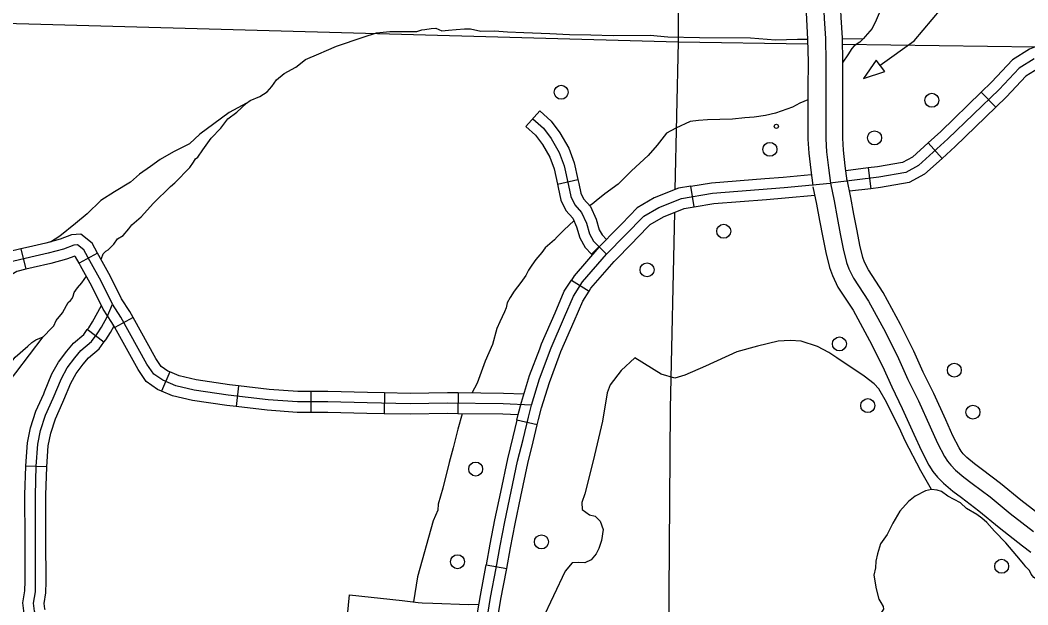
# Model space of a CAD drawing. Extents: x 1369979 to 1371646, y 379997 to 381064.
# Drawn here: x 1370739.8 to 1370824.5, y 380373.5 to 380422.6 of the extents above; entities that cross this region are included whole.
import ezdxf

# ---------------------------------------------------------------- set-up
doc = ezdxf.new("R2010")
doc.units = 0
doc.layers.add('R_Border Notes', color=7, linetype='Continuous')
doc.layers.add('R_Draft', color=7, linetype='Continuous')

msp = doc.modelspace()

# ---------------------------------------------------------------- linework, layer by layer
at = {"layer": 'R_Border Notes'}
for p, q in [((1370814.916, 380420.906), (1370817.181, 380423.594)), ((1370812.041, 380418.881), (1370814.916, 380420.906)), ((1370820.53, 380416.592), (1370821.755, 380415.331)), ((1370782.282, 380413.701), (1370783.446, 380415.018)), ((1370816.078, 380412.339), (1370817.259, 380411.037)), ((1370811.044, 380410.234), (1370811.26, 380408.489)), ((1370784.929, 380408.882), (1370786.645, 380409.263)), ((1370796.414, 380406.965), (1370796.122, 380408.698)), ((1370790.335, 380405.545), (1370790.335, 380405.545)), ((1370739.839, 380403.427), (1370740.245, 380401.717)), ((1370787.8, 380402.989), (1370789.044, 380404.231)), ((1370746.278, 380403.072), (1370744.733, 380402.234)), ((1370786.095, 380400.804), (1370787.583, 380399.867)), ((1370749.267, 380397.671), (1370747.728, 380396.821)), ((1370746.819, 380395.58), (1370745.419, 380396.643)), ((1370752.344, 380393.096), (1370751.651, 380391.481)), ((1370758.133, 380391.923), (1370757.93, 380390.177)), ((1370764.195, 380391.447), (1370764.195, 380389.689)), ((1370770.4, 380391.337), (1370770.362, 380389.58)), ((1370776.578, 380391.333), (1370776.558, 380389.575)), ((1370783.234, 380388.634), (1370781.524, 380389.037)), ((1370742.009, 380385.129), (1370740.252, 380385.186)), ((1370778.941, 380376.89), (1370780.671, 380376.578)), ((1370767.279, 380372.617), (1370767.465, 380374.365))]:
    msp.add_line(p, q, dxfattribs=at)
for points in [[(1370795.192, 380443.036), (1370795.079, 380420.815)], [(1370809.286, 380409.145), (1370809.115, 380410.42), (1370808.964, 380411.716), (1370808.906, 380412.731), (1370808.906, 380416.931), (1370808.922, 380419.148), (1370808.874, 380421.158), (1370808.779, 380422.859), (1370808.713, 380424.119), (1370808.62, 380424.868), (1370807.941, 380427.942), (1370807.216, 380430.847), (1370806.718, 380432.895), (1370806.355, 380434.52), (1370806.064, 380435.668), (1370805.754, 380436.808), (1370805.362, 380437.752), (1370804.842, 380438.883)], [(1370809.286, 380409.145), (1370809.115, 380410.42), (1370808.964, 380411.716), (1370808.906, 380412.731), (1370808.906, 380416.931), (1370808.922, 380419.148), (1370808.874, 380421.158), (1370808.779, 380422.859), (1370808.713, 380424.119), (1370808.62, 380424.868), (1370807.941, 380427.942), (1370807.216, 380430.847), (1370806.718, 380432.895), (1370806.355, 380434.52), (1370806.064, 380435.668), (1370805.754, 380436.808), (1370805.362, 380437.752), (1370804.842, 380438.883)], [(1370802.209, 380437.596), (1370802.677, 380436.578), (1370802.976, 380435.858), (1370803.231, 380434.923), (1370803.505, 380433.841), (1370803.864, 380432.23), (1370804.371, 380430.146), (1370805.089, 380427.271), (1370805.729, 380424.369), (1370805.793, 380423.861), (1370805.853, 380422.701), (1370805.946, 380421.041), (1370805.992, 380419.124), (1370805.977, 380416.942), (1370805.977, 380412.647), (1370806.044, 380411.463), (1370806.208, 380410.056), (1370806.382, 380408.755)], [(1370802.209, 380437.596), (1370802.677, 380436.578), (1370802.976, 380435.858), (1370803.231, 380434.923), (1370803.505, 380433.841), (1370803.864, 380432.23), (1370804.371, 380430.146), (1370805.089, 380427.271), (1370805.729, 380424.369), (1370805.793, 380423.861), (1370805.853, 380422.701), (1370805.946, 380421.041), (1370805.992, 380419.124), (1370805.977, 380416.942), (1370805.977, 380412.647), (1370806.044, 380411.463), (1370806.208, 380410.056), (1370806.382, 380408.755)], [(1370814.881, 380428.398), (1370814.511, 380427.889), (1370814.23, 380427.549), (1370813.95, 380427.208), (1370813.816, 380426.631), (1370813.55, 380426.128), (1370813.136, 380425.195), (1370812.426, 380424.248), (1370812.042, 380423.434), (1370811.702, 380422.649), (1370811.362, 380421.954)], [(1370733.401, 380422.539), (1370795.079, 380420.815)], [(1370759.101, 380415.893), (1370759.93, 380416.234), (1370760.537, 380416.619), (1370760.922, 380417.078), (1370761.321, 380417.627), (1370761.973, 380418.16), (1370762.935, 380418.708), (1370763.749, 380419.345), (1370764.874, 380419.819), (1370765.51, 380420.1), (1370766.354, 380420.456), (1370768.588, 380421.212), (1370769.713, 380421.597), (1370770.853, 380421.686), (1370771.726, 380421.686), (1370773.113, 380421.7)], [(1370773.113, 380421.7), (1370773.542, 380421.834), (1370773.779, 380421.878), (1370774.326, 380421.952), (1370774.711, 380421.982), (1370775.199, 380421.76), (1370775.762, 380421.804), (1370776.428, 380421.878), (1370777.123, 380421.908), (1370777.627, 380421.908), (1370778.485, 380421.73), (1370779.625, 380421.76), (1370780.72, 380421.671), (1370782.111, 380421.626), (1370784.287, 380421.537), (1370785.93, 380421.449), (1370787.735, 380421.419), (1370789.615, 380421.36), (1370792.708, 380421.389)], [(1370792.708, 380421.389), (1370794.195, 380421.256), (1370796.874, 380421.197), (1370801.137, 380421.152), (1370803.253, 380421.004), (1370805.103, 380421.063), (1370805.946, 380421.049)], [(1370811.362, 380421.954), (1370810.773, 380421.28), (1370810.64, 380421.117), (1370810.344, 380420.807), (1370809.856, 380420.481), (1370809.664, 380420.259), (1370809.339, 380419.741), (1370808.922, 380419.124)], [(1370795.079, 380420.815), (1370794.801, 380408.406)], [(1370795.079, 380420.815), (1370805.955, 380420.668)], [(1370808.876, 380421.091), (1370810.64, 380421.117)], [(1370808.887, 380420.629), (1370825.125, 380420.411)], [(1370825.589, 380420.591), (1370824.584, 380420.2), (1370823.169, 380419.314), (1370821.413, 380417.449), (1370820.53, 380416.592)], [(1370824.98, 380419.411), (1370823.731, 380418.629), (1370822.039, 380416.832), (1370817.745, 380412.664), (1370815.273, 380410.424), (1370814.206, 380409.85), (1370811.942, 380409.46), (1370807.834, 380408.95)], [(1370826.227, 380418.953), (1370825.376, 380418.622), (1370824.293, 380417.945), (1370822.666, 380416.215), (1370821.755, 380415.331)], [(1370820.53, 380416.592), (1370817.144, 380413.305), (1370816.078, 380412.339)], [(1370758.805, 380415.671), (1370757.331, 380414.9), (1370756.058, 380413.938), (1370754.874, 380413.078), (1370754.016, 380412.249), (1370752.669, 380411.582), (1370751.544, 380410.945), (1370750.716, 380410.353), (1370749.798, 380409.716), (1370749.043, 380409.049)], [(1370755.114, 380411.764), (1370755.836, 380412.738), (1370756.65, 380413.567), (1370757.242, 380414.352), (1370757.982, 380414.93), (1370758.805, 380415.671), (1370759.101, 380415.893)], [(1370804.68, 380415.345), (1370803.264, 380414.833), (1370802.421, 380414.64), (1370801.445, 380414.492), (1370800.661, 380414.448), (1370799.645, 380414.344), (1370798.58, 380414.315), (1370797.53, 380414.285), (1370796.776, 380414.226), (1370796.081, 380414.122)], [(1370805.977, 380415.954), (1370805.302, 380415.67), (1370804.68, 380415.345)], [(1370821.755, 380415.331), (1370818.347, 380412.023), (1370817.259, 380411.037)], [(1370783.446, 380415.018), (1370784.401, 380414.174), (1370785.136, 380413.173), (1370785.874, 380411.895), (1370786.337, 380410.649), (1370786.645, 380409.263)], [(1370782.282, 380413.701), (1370783.096, 380412.981), (1370783.662, 380412.211), (1370784.278, 380411.144), (1370784.648, 380410.15), (1370784.929, 380408.882)], [(1370782.864, 380414.359), (1370783.749, 380413.578), (1370784.399, 380412.692), (1370785.076, 380411.519), (1370785.493, 380410.399), (1370785.857, 380408.758), (1370786.039, 380407.82), (1370786.377, 380407.142), (1370786.95, 380406.491), (1370787.366, 380405.605), (1370787.627, 380404.693), (1370787.965, 380404.068), (1370789.058, 380402.974)], [(1370796.081, 380414.122), (1370794.883, 380413.56), (1370794.085, 380413.145), (1370793.301, 380412.154), (1370792.547, 380411.28), (1370791.157, 380409.978)], [(1370816.078, 380412.339), (1370814.762, 380411.147), (1370813.916, 380410.692), (1370811.813, 380410.329), (1370811.044, 380410.234)], [(1370752.761, 380408.974), (1370754.034, 380410.268), (1370754.345, 380410.728), (1370754.522, 380410.994), (1370754.715, 380411.142), (1370755.114, 380411.764)], [(1370811.044, 380410.234), (1370809.171, 380410.002)], [(1370817.259, 380411.037), (1370815.784, 380409.7), (1370814.496, 380409.009), (1370812.071, 380408.59), (1370811.26, 380408.489)], [(1370791.157, 380409.978), (1370790.018, 380408.86), (1370788.909, 380408.046), (1370788.17, 380407.469), (1370787.832, 380407.191)], [(1370802.35, 380409.341), (1370803.905, 380409.463), (1370806.257, 380409.684)], [(1370749.043, 380409.049), (1370747.701, 380408.214), (1370746.561, 380407.488), (1370745.407, 380406.362), (1370744.43, 380405.577), (1370743.113, 380404.51), (1370742.325, 380404.008)], [(1370746.563, 380402.556), (1370746.619, 380402.633), (1370746.752, 380403.004), (1370746.974, 380403.226), (1370747.181, 380403.344), (1370747.655, 380403.833), (1370747.966, 380404.263), (1370748.439, 380404.559), (1370748.898, 380405.107), (1370749.15, 380405.463), (1370749.934, 380406.129), (1370750.97, 380407.285), (1370752.421, 380408.677), (1370752.761, 380408.974)], [(1370784.929, 380408.882), (1370784.996, 380408.579), (1370785.199, 380407.534), (1370785.642, 380406.648), (1370786.208, 380406.004), (1370786.541, 380405.296), (1370786.808, 380404.36), (1370787.253, 380403.537), (1370787.8, 380402.989)], [(1370786.645, 380409.263), (1370786.717, 380408.937), (1370786.879, 380408.105), (1370787.113, 380407.637), (1370787.692, 380406.978), (1370788.192, 380405.915), (1370788.445, 380405.027), (1370788.677, 380404.599), (1370789.05, 380404.225)], [(1370796.122, 380408.698), (1370795.102, 380408.526), (1370793.055, 380407.712), (1370791.632, 380406.885), (1370790.335, 380405.545)], [(1370792.179, 380406.187), (1370793.441, 380406.92), (1370795.34, 380407.675), (1370797.969, 380408.118), (1370803.981, 380408.587), (1370807.834, 380408.95)], [(1370796.122, 380408.698), (1370797.862, 380408.991), (1370802.35, 380409.341)], [(1370806.4, 380408.649), (1370806.707, 380407.192), (1370806.955, 380405.807), (1370807.225, 380404.393), (1370807.484, 380403.114), (1370807.791, 380401.868), (1370808.031, 380401.186), (1370808.502, 380400.225), (1370809.79, 380398.268), (1370811.161, 380395.731), (1370812.235, 380393.581), (1370813.018, 380391.826), (1370813.899, 380390.03), (1370814.888, 380387.862), (1370815.512, 380386.46), (1370816.138, 380385.259), (1370816.468, 380384.722), (1370816.859, 380384.244), (1370817.366, 380383.736), (1370818.15, 380383.084), (1370818.883, 380382.53), (1370820.349, 380381.418), (1370822.038, 380380.025), (1370824.01, 380378.493), (1370824.701, 380377.943)], [(1370806.4, 380408.649), (1370806.707, 380407.192), (1370806.955, 380405.807), (1370807.225, 380404.393), (1370807.484, 380403.114), (1370807.791, 380401.868), (1370808.031, 380401.186), (1370808.502, 380400.225), (1370809.79, 380398.268), (1370811.161, 380395.731), (1370812.235, 380393.581), (1370813.018, 380391.826), (1370813.899, 380390.03), (1370814.888, 380387.862), (1370815.512, 380386.46), (1370816.138, 380385.259), (1370816.468, 380384.722), (1370816.859, 380384.244), (1370817.366, 380383.736), (1370818.15, 380383.084), (1370818.883, 380382.53), (1370820.349, 380381.418), (1370822.038, 380380.025), (1370824.01, 380378.493), (1370824.701, 380377.943)], [(1370825.821, 380380.796), (1370823.869, 380382.312), (1370822.167, 380383.716), (1370820.652, 380384.866), (1370819.972, 380385.38), (1370819.343, 380385.902), (1370819.034, 380386.212), (1370818.86, 380386.424), (1370818.688, 380386.705), (1370818.152, 380387.734), (1370817.559, 380389.066), (1370816.548, 380391.284), (1370815.671, 380393.069), (1370814.884, 380394.833), (1370813.761, 380397.082), (1370812.307, 380399.773), (1370811.052, 380401.68), (1370810.738, 380402.321), (1370810.601, 380402.708), (1370810.343, 380403.755), (1370810.1, 380404.958), (1370809.836, 380406.341), (1370809.582, 380407.752), (1370809.267, 380409.251)], [(1370825.821, 380380.796), (1370823.869, 380382.312), (1370822.167, 380383.716), (1370820.652, 380384.866), (1370819.972, 380385.38), (1370819.343, 380385.902), (1370819.034, 380386.212), (1370818.86, 380386.424), (1370818.688, 380386.705), (1370818.152, 380387.734), (1370817.559, 380389.066), (1370816.548, 380391.284), (1370815.671, 380393.069), (1370814.884, 380394.833), (1370813.761, 380397.082), (1370812.307, 380399.773), (1370811.052, 380401.68), (1370810.738, 380402.321), (1370810.601, 380402.708), (1370810.343, 380403.755), (1370810.1, 380404.958), (1370809.836, 380406.341), (1370809.582, 380407.752), (1370809.267, 380409.251)], [(1370802.486, 380407.589), (1370804.056, 380407.711), (1370806.548, 380407.946)], [(1370811.26, 380408.489), (1370809.474, 380408.268)], [(1370787.832, 380407.191), (1370787.634, 380407.044)], [(1370791.599, 380404.323), (1370792.726, 380405.488), (1370793.826, 380406.127), (1370795.578, 380406.824), (1370796.414, 380406.965)], [(1370796.414, 380406.965), (1370798.076, 380407.245), (1370802.486, 380407.589)], [(1370782.753, 380390.307), (1370783.421, 380392.498), (1370784.41, 380395.129), (1370785.529, 380397.708), (1370786.284, 380399.453), (1370787.038, 380400.652), (1370789.058, 380402.974), (1370790.63, 380404.585), (1370792.179, 380406.187)], [(1370794.758, 380406.498), (1370794.389, 380390.01), (1370794.18, 380358.917)], [(1370786.311, 380405.785), (1370785.479, 380405.019), (1370784.896, 380404.456), (1370784.689, 380404.189)], [(1370790.335, 380405.545), (1370789.999, 380405.198), (1370788.411, 380403.569), (1370786.331, 380401.177), (1370786.095, 380400.804)], [(1370746.278, 380403.072), (1370745.816, 380403.923), (1370744.884, 380404.67), (1370744.098, 380404.605), (1370743.14, 380404.238), (1370741.923, 380403.915), (1370740.477, 380403.579), (1370739.839, 380403.427)], [(1370787.583, 380399.867), (1370787.746, 380400.126), (1370789.705, 380402.378), (1370791.26, 380403.973), (1370791.599, 380404.323)], [(1370747.523, 380398.789), (1370746.586, 380400.717), (1370745.623, 380402.437), (1370745.128, 380403.348), (1370744.608, 380403.765), (1370744.295, 380403.739), (1370743.411, 380403.4), (1370742.135, 380403.062), (1370740.678, 380402.723), (1370739.142, 380402.358), (1370738.336, 380401.837), (1370734.406, 380399.337), (1370728.264, 380395.377), (1370725.862, 380393.918), (1370725.141, 380393.631)], [(1370739.839, 380403.427), (1370738.792, 380403.179), (1370737.861, 380402.577), (1370734.234, 380400.269)], [(1370784.689, 380404.189), (1370783.884, 380403.512), (1370783.603, 380403.113), (1370783.115, 380402.535), (1370782.775, 380402.062), (1370782.494, 380401.647), (1370782.257, 380401.203), (1370781.843, 380400.596), (1370781.296, 380399.886), (1370780.941, 380399.338), (1370780.705, 380398.894), (1370780.616, 380398.48), (1370780.483, 380398.154), (1370780.084, 380397.296), (1370779.847, 380396.733)], [(1370744.733, 380402.234), (1370744.44, 380402.773), (1370744.372, 380402.828), (1370743.681, 380402.563), (1370742.348, 380402.209), (1370740.879, 380401.868), (1370740.245, 380401.717)], [(1370749.267, 380397.671), (1370748.995, 380398.162), (1370748.287, 380399.227), (1370747.365, 380401.124), (1370746.392, 380402.861), (1370746.278, 380403.072)], [(1370787.8, 380402.989), (1370787.857, 380402.932)], [(1370747.728, 380396.821), (1370747.492, 380397.249), (1370746.758, 380398.352), (1370745.806, 380400.31), (1370744.853, 380402.012), (1370744.733, 380402.234)], [(1370740.245, 380401.717), (1370739.492, 380401.538), (1370738.81, 380401.098), (1370735.178, 380398.786)], [(1370741.711, 380396.027), (1370742.431, 380396.788), (1370742.608, 380396.966), (1370742.801, 380397.425), (1370743.333, 380398.062), (1370743.659, 380398.669), (1370743.807, 380398.921), (1370743.999, 380399.084), (1370744.133, 380399.262), (1370744.221, 380399.454), (1370744.325, 380399.766), (1370744.591, 380400.151), (1370744.947, 380400.58), (1370745.345, 380401.133)], [(1370783.435, 380395.033), (1370783.595, 380395.459), (1370784.722, 380398.057), (1370785.504, 380399.864), (1370786.095, 380400.804)], [(1370785.08, 380394.415), (1370785.225, 380394.799), (1370786.335, 380397.359), (1370787.063, 380399.042), (1370787.583, 380399.867)], [(1370741.495, 380388.166), (1370741.911, 380389.468), (1370742.562, 380390.901), (1370743.239, 380392.542), (1370743.733, 380393.428), (1370744.384, 380394.288), (1370744.878, 380394.887), (1370745.763, 380395.642), (1370746.258, 380396.294), (1370746.622, 380396.841), (1370747.09, 380397.727), (1370747.523, 380398.789)], [(1370745.419, 380396.643), (1370745.541, 380396.804), (1370745.866, 380397.291), (1370746.599, 380398.678)], [(1370782.753, 380390.307), (1370780.358, 380390.411), (1370775.7, 380390.464), (1370772.551, 380390.411), (1370768.933, 380390.49), (1370765.628, 380390.568), (1370763.078, 380390.568), (1370760.605, 380390.75), (1370757.248, 380391.141), (1370754.411, 380391.558), (1370752.85, 380391.922), (1370751.757, 380392.391), (1370751.002, 380392.912), (1370750.43, 380393.746), (1370748.243, 380397.706), (1370747.523, 380398.789)], [(1370752.344, 380393.096), (1370752.184, 380393.164), (1370751.635, 380393.544), (1370751.178, 380394.208), (1370749.267, 380397.671)], [(1370741.829, 380391.43), (1370742.446, 380392.925), (1370742.996, 380393.91), (1370743.694, 380394.833), (1370744.249, 380395.506), (1370745.12, 380396.249), (1370745.419, 380396.643)], [(1370746.819, 380395.58), (1370746.974, 380395.784), (1370747.378, 380396.391), (1370747.681, 380396.964)], [(1370751.651, 380391.481), (1370751.33, 380391.618), (1370750.369, 380392.281), (1370749.681, 380393.284), (1370747.728, 380396.821)], [(1370779.847, 380396.733), (1370779.482, 380395.396), (1370778.846, 380393.99), (1370778.18, 380392.155), (1370777.739, 380391.32)], [(1370734.829, 380387.254), (1370737.183, 380390.175), (1370739.403, 380393.005), (1370741.711, 380396.027)], [(1370734.846, 380390.051), (1370735.035, 380390.547), (1370735.139, 380390.843), (1370735.479, 380391.229), (1370735.894, 380391.554), (1370736.234, 380391.762), (1370736.441, 380391.851), (1370737.344, 380392.414), (1370738.262, 380392.932), (1370738.676, 380393.465), (1370739.357, 380394.339), (1370740.408, 380395.258), (1370740.748, 380395.569), (1370741.088, 380395.791), (1370741.711, 380396.027)], [(1370743.455, 380390.76), (1370744.032, 380392.159), (1370744.471, 380392.946), (1370745.074, 380393.743), (1370745.507, 380394.268), (1370746.406, 380395.036), (1370746.819, 380395.58)], [(1370781.524, 380389.037), (1370781.634, 380389.506), (1370781.907, 380390.547), (1370782.588, 380392.781), (1370783.435, 380395.034)], [(1370807.721, 380394.713), (1370806.777, 380395.24), (1370805.417, 380395.684), (1370804.47, 380395.743), (1370803.465, 380395.684), (1370801.749, 380395.269), (1370800.004, 380394.781)], [(1370783.234, 380388.634), (1370783.34, 380389.082), (1370783.598, 380390.068), (1370784.253, 380392.215), (1370785.08, 380394.415)], [(1370791.427, 380394.278), (1370790.274, 380393.212), (1370789.357, 380391.998), (1370789.091, 380391.347), (1370788.706, 380388.949), (1370787.937, 380385.634), (1370787.228, 380382.851)], [(1370800.004, 380394.781), (1370797.372, 380393.567), (1370795.627, 380392.827), (1370794.799, 380392.561), (1370793.646, 380392.916), (1370791.427, 380394.278)], [(1370816.357, 380383.221), (1370815.455, 380384.775), (1370814.154, 380387.291), (1370813.784, 380388.105), (1370812.571, 380390.539), (1370811.935, 380391.664), (1370811.551, 380392.093), (1370810.708, 380392.729), (1370808.401, 380394.269), (1370807.721, 380394.713)], [(1370758.133, 380391.923), (1370757.363, 380392.012), (1370754.576, 380392.422), (1370753.125, 380392.761), (1370752.344, 380393.096)], [(1370764.195, 380391.447), (1370763.11, 380391.447), (1370760.689, 380391.625), (1370758.133, 380391.923)], [(1370740.252, 380385.186), (1370740.253, 380385.21), (1370740.388, 380387.133), (1370740.643, 380388.388), (1370741.09, 380389.785), (1370741.755, 380391.251), (1370741.829, 380391.43)], [(1370742.009, 380385.12), (1370742.134, 380386.895), (1370742.347, 380387.944), (1370742.733, 380389.152), (1370743.369, 380390.552), (1370743.455, 380390.76)], [(1370757.93, 380390.177), (1370757.133, 380390.269), (1370754.247, 380390.694), (1370752.575, 380391.084), (1370751.651, 380391.481)], [(1370770.4, 380391.337), (1370768.953, 380391.368), (1370765.639, 380391.447), (1370764.195, 380391.447)], [(1370776.578, 380391.333), (1370775.698, 380391.343), (1370772.553, 380391.291), (1370770.4, 380391.337)], [(1370782.111, 380391.215), (1370780.382, 380391.29), (1370776.578, 380391.333)], [(1370764.195, 380389.689), (1370763.045, 380389.689), (1370760.522, 380389.875), (1370757.93, 380390.177)], [(1370779.078, 380372.739), (1370779.312, 380374.145), (1370779.781, 380376.594), (1370780.119, 380378.47), (1370780.509, 380380.502), (1370781.576, 380385.595), (1370782.045, 380387.418), (1370782.487, 380389.294), (1370782.753, 380390.307)], [(1370770.362, 380389.58), (1370768.913, 380389.611), (1370765.618, 380389.689), (1370764.195, 380389.689)], [(1370776.558, 380389.575), (1370775.702, 380389.585), (1370772.549, 380389.532), (1370770.362, 380389.58)], [(1370776.913, 380389.571), (1370776.568, 380388.272), (1370776.169, 380386.703), (1370775.814, 380385.49), (1370775.297, 380383.336), (1370774.912, 380381.974)], [(1370781.626, 380389.477), (1370780.334, 380389.533), (1370776.558, 380389.575)], [(1370781.524, 380389.037), (1370781.191, 380387.629), (1370780.72, 380385.794), (1370780.132, 380382.987)], [(1370781.852, 380382.626), (1370782.432, 380385.395), (1370782.898, 380387.208), (1370783.234, 380388.634)], [(1370742.12, 380360.669), (1370742.328, 380361.399), (1370742.328, 380361.92), (1370742.094, 380362.597), (1370741.703, 380363.613), (1370741.547, 380364.499), (1370741.521, 380366.322), (1370741.547, 380367.755), (1370741.521, 380369.318), (1370741.573, 380370.829), (1370741.365, 380371.871), (1370740.975, 380372.991), (1370740.897, 380373.668), (1370741.053, 380374.606), (1370741.079, 380375.5), (1370741.053, 380382.742), (1370741.131, 380385.165), (1370741.261, 380387.014), (1370741.495, 380388.166)], [(1370740.187, 380378.968), (1370740.174, 380382.755), (1370740.252, 380385.186)], [(1370741.945, 380378.974), (1370741.932, 380382.729), (1370742.009, 380385.129)], [(1370816.357, 380383.221), (1370815.854, 380383.088), (1370814.997, 380382.644), (1370814.435, 380382.2), (1370813.695, 380381.4), (1370813.118, 380380.394), (1370812.63, 380379.432), (1370812.068, 380378.647)], [(1370817.743, 380382.664), (1370817.2, 380383.058), (1370816.845, 380383.162), (1370816.357, 380383.221)], [(1370780.132, 380382.987), (1370779.648, 380380.675), (1370779.255, 380378.631), (1370778.941, 380376.89)], [(1370780.671, 380376.578), (1370780.983, 380378.309), (1370781.371, 380380.329), (1370781.852, 380382.626)], [(1370787.228, 380382.851), (1370786.967, 380382.131), (1370786.997, 380381.539), (1370787.618, 380381.095), (1370788.091, 380380.977), (1370788.505, 380380.562), (1370788.771, 380379.852), (1370788.624, 380378.934), (1370788.417, 380378.253), (1370788.18, 380377.809), (1370787.766, 380377.306)], [(1370821.011, 380380.434), (1370820.597, 380380.799), (1370820.183, 380381.11), (1370819.31, 380381.628), (1370818.807, 380382.087), (1370817.743, 380382.664)], [(1370774.912, 380381.974), (1370774.883, 380381.471), (1370774.483, 380380.568), (1370773.167, 380375.867), (1370772.819, 380373.76)], [(1370827.204, 380373.649), (1370826.571, 380374.039), (1370826.305, 380374.261), (1370826.068, 380374.424), (1370825.994, 380374.528), (1370825.906, 380374.765), (1370825.832, 380375.046), (1370825.654, 380375.253), (1370825.536, 380375.401), (1370825.329, 380375.608), (1370824.959, 380375.83), (1370824.723, 380376.097), (1370824.589, 380376.408), (1370824.294, 380376.704), (1370824.116, 380376.926), (1370823.525, 380377.651), (1370822.904, 380378.361), (1370822.593, 380378.731), (1370821.647, 380379.723), (1370821.011, 380380.434)], [(1370740.207, 380372.523), (1370740.113, 380372.794), (1370740.009, 380373.691), (1370740.176, 380374.692), (1370740.2, 380375.511), (1370740.187, 380378.968)], [(1370741.867, 380373.101), (1370741.837, 380373.189), (1370741.784, 380373.646), (1370741.929, 380374.521), (1370741.958, 380375.489), (1370741.945, 380378.974)], [(1370812.068, 380378.647), (1370811.825, 380377.809), (1370811.691, 380377.187), (1370811.647, 380376.625), (1370811.514, 380376.018)], [(1370787.766, 380377.306), (1370787.234, 380377.04), (1370786.731, 380377.069), (1370786.169, 380377.04), (1370785.577, 380376.359), (1370783.625, 380372.214), (1370783.211, 380371.681)], [(1370778.017, 380370.695), (1370778.124, 380371.956), (1370778.206, 380372.851), (1370778.447, 380374.3), (1370778.916, 380376.755), (1370778.941, 380376.89)], [(1370779.769, 380370.546), (1370779.875, 380371.802), (1370779.95, 380372.627), (1370780.177, 380373.991), (1370780.645, 380376.434), (1370780.671, 380376.578)], [(1370811.514, 380376.018), (1370811.706, 380374.865), (1370811.928, 380374.006), (1370812.091, 380373.71), (1370812.298, 380373.385), (1370812.327, 380373.148), (1370812.032, 380372.719), (1370811.869, 380372.571), (1370811.706, 380372.304), (1370811.618, 380371.964), (1370811.603, 380371.579), (1370811.691, 380371.224), (1370811.751, 380370.78), (1370811.721, 380370.114), (1370811.618, 380369.669), (1370811.632, 380369.24)], [(1370767.465, 380374.365), (1370771.879, 380373.895), (1370773.212, 380373.704), (1370773.547, 380373.694)], [(1370773.547, 380373.694), (1370774.468, 380373.666), (1370777.455, 380373.55), (1370778.328, 380373.587)]]:
    msp.add_lwpolyline(points, dxfattribs=at)
msp.add_lwpolyline([(1370812.43, 380418.335), (1370811.713, 380419.291), (1370810.637, 380417.736)], close=True, dxfattribs=at)
for centre, radius in [((1370785.235, 380416.589), 0.586), ((1370816.383, 380415.915), 0.586), ((1370803.326, 380413.725), 0.176), ((1370811.577, 380412.754), 0.586), ((1370802.781, 380411.794), 0.586), ((1370798.898, 380404.91), 0.586), ((1370792.456, 380401.671), 0.586), ((1370808.619, 380395.444), 0.586), ((1370818.277, 380393.237), 0.586), ((1370811.003, 380390.26), 0.586), ((1370819.843, 380389.709), 0.586), ((1370778.056, 380384.932), 0.586), ((1370783.579, 380378.809), 0.586), ((1370776.53, 380377.145), 0.586), ((1370822.256, 380376.76), 0.586)]:
    msp.add_circle(centre, radius, dxfattribs=at)
at = {"layer": 'R_Draft'}
for points in [[(1370803.572, 380438.223), (1370804.052, 380437.179), (1370804.398, 380436.344), (1370804.682, 380435.305), (1370804.964, 380434.189), (1370805.325, 380432.57), (1370805.828, 380430.505), (1370806.55, 380427.614), (1370807.209, 380424.624), (1370807.288, 380423.993), (1370807.351, 380422.782), (1370807.445, 380421.101), (1370807.492, 380419.136), (1370807.477, 380416.936), (1370807.477, 380412.69), (1370807.539, 380411.592), (1370807.696, 380410.243), (1370807.869, 380408.955)], [(1370807.868, 380408.957), (1370808.179, 380407.479), (1370808.43, 380406.08), (1370808.697, 380404.682), (1370808.948, 380403.442), (1370809.23, 380402.298), (1370809.417, 380401.767), (1370809.808, 380400.97), (1370811.079, 380399.038), (1370812.492, 380396.423), (1370813.591, 380394.222), (1370814.376, 380392.463), (1370815.255, 380390.672), (1370816.255, 380388.478), (1370816.864, 380387.113), (1370817.444, 380385.999), (1370817.693, 380385.594), (1370817.973, 380385.251), (1370818.378, 380384.845), (1370819.083, 380384.26), (1370819.789, 380383.726), (1370821.28, 380382.594), (1370822.976, 380381.196), (1370824.937, 380379.672)]]:
    msp.add_lwpolyline(points, dxfattribs=at)

doc.saveas('drawing.dxf')
